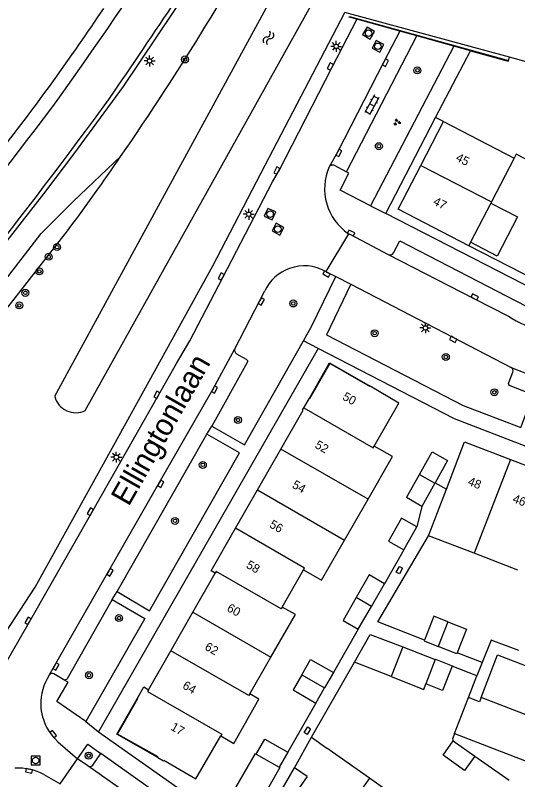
# Model space of a CAD drawing. Extents: x 132999 to 136000, y 398499 to 400501.
# Drawn here: x 134637.1 to 134694.9, y 398961.6 to 399049.4 of the extents above; entities that cross this region are included whole.
import ezdxf

# ---------------------------------------------------------------- set-up
doc = ezdxf.new("R2010")
doc.units = 0
for name, color, linetype in [('gg-afsc-erfafscheiding', 7, 'Continuous'), ('gg-afsc-hekwerk', 7, 'Continuous'), ('gg-anno-huisnummerreeks BGT', 7, 'Continuous'), ('gg-anno-openbare ruimte label', 7, 'Continuous'), ('gg-bbg-bijgebouw', 7, 'Continuous'), ('gg-bbg-hoofdgebouw', 7, 'Continuous'), ('gg-bbg-luifel en loopbrug', 7, 'Continuous'), ('gg-bbg-onder overbouw', 7, 'Continuous'), ('gg-bbg-pand overbouw', 7, 'Continuous'), ('gg-bbg-tussenscheiding', 7, 'Continuous'), ('gg-knt-BGT kruinlijn', 7, 'Continuous'), ('gg-knt-bovenkant onderkant talud', 7, 'Continuous'), ('gg-knt-verharding', 7, 'Continuous'), ('gg-knt-verharding nz', 7, 'Continuous'), ('gg-kntw-bovenkant insteek waterloop', 7, 'Continuous'), ('gg-kwrk-keermuur', 7, 'Continuous'), ('gt-grn-groengrens', 7, 'Continuous'), ('gt-grn-vlakafsluiter', 7, 'Continuous'), ('gt-grn-weggrens', 7, 'Continuous'), ('gt-knt-geleideconstructie', 7, 'Continuous'), ('gt-symb-boom', 7, 'Continuous'), ('gt-symb-groenvak', 7, 'Continuous'), ('gt-symb-klinker verharding', 7, 'Continuous'), ('gt-symb-kolk', 7, 'Continuous'), ('gt-symb-kolk center center', 7, 'Continuous'), ('gt-symb-lichtmast', 7, 'Continuous'), ('gt-symb-rioolschacht', 7, 'Continuous'), ('gt-symb-watersymbool', 7, 'Continuous')]:
    doc.layers.add(name, color=color, linetype=linetype)

# ---------------------------------------------------------------- blocks, each defined once
blk = doc.blocks.new('gt0-BOOM')
at = {"layer": 'gt-symb-boom'}
for radius in [0.4, 0.2]:
    blk.add_circle((0, 0), radius, dxfattribs=at)
blk = doc.blocks.new('gt0-KOLKCC')
at = {"layer": 'gt-symb-kolk center center'}
blk.add_lwpolyline([(-0.375, 0.2), (0.375, 0.2), (0.375, -0.2), (-0.375, -0.2)], close=True, dxfattribs=at)
blk = doc.blocks.new('gt0-KOLK')
at = {"layer": 'gt-symb-kolk'}
blk.add_lwpolyline([(0, 0), (0.375, 0), (0.375, 0.4), (-0.375, 0.4), (-0.375, 0), (0, 0)], dxfattribs=at)
blk = doc.blocks.new('gt0-RS')
at = {"layer": 'gt-symb-rioolschacht'}
blk.add_lwpolyline([(-0.5, -0.5), (0.5, -0.5), (0.5, 0.5), (-0.5, 0.5)], close=True, dxfattribs=at)
blk.add_circle((0, 0), 0.375, dxfattribs=at)
blk = doc.blocks.new('gt0-LMAST')
at = {"layer": 'gt-symb-lichtmast'}
for p, q in [((-0.182, 0.173), (-0.447, 0.438)), ((-0.005, 0.246), (-0.005, 0.621)), ((0.172, 0.173), (0.437, 0.438)), ((-0.255, -0.004), (-0.63, -0.004)), ((-0.182, -0.181), (-0.447, -0.446)), ((-0.005, -0.254), (-0.005, -0.629)), ((0.437, -0.446), (0.172, -0.181)), ((0.245, -0.004), (0.62, -0.004))]:
    blk.add_line(p, q, dxfattribs=at)
blk.add_circle((-0.005, -0.004), 0.25, dxfattribs=at)
blk = doc.blocks.new('gt0-KL1')
at = {"layer": 'gt-symb-klinker verharding'}
for p, q in [((-1.15, 0.3), (1.15, 0.3)), ((-1, -0.3), (-1, 0.3)), ((-0.5, 0.3), (-0.5, 0.45)), ((0, -0.3), (0, 0.3)), ((0.5, 0.3), (0.5, 0.45)), ((1, -0.3), (1, 0.3)), ((-1.15, -0.3), (1.15, -0.3)), ((-0.5, -0.45), (-0.5, -0.3)), ((0.5, -0.45), (0.5, -0.3))]:
    blk.add_line(p, q, dxfattribs=at)
blk = doc.blocks.new('gt0-GRVAK')
at = {"layer": 'gt-symb-groenvak'}
for p, q in [((-0.11, 0.189), (-0.228, 0.24)), ((-0.182, 0.153), (0.088, 0.153)), ((-0.091, 0.211), (-0.156, 0.322)), ((-0.047, 0.214), (-0.047, 0.393)), ((-0.004, 0.211), (0.061, 0.322)), ((0.015, 0.189), (0.133, 0.24)), ((0.262, -0.052), (0.197, 0.059)), ((0.305, -0.049), (0.305, 0.13)), ((0.349, -0.052), (0.414, 0.059)), ((-0.245, -0.228), (-0.363, -0.177)), ((-0.318, -0.264), (-0.047, -0.264)), ((-0.226, -0.206), (-0.291, -0.095)), ((-0.183, -0.203), (-0.183, -0.024)), ((-0.139, -0.206), (-0.074, -0.095)), ((-0.12, -0.228), (-0.002, -0.177)), ((0.243, -0.074), (0.125, -0.023)), ((0.17, -0.11), (0.441, -0.11)), ((0.368, -0.074), (0.486, -0.023))]:
    blk.add_line(p, q, dxfattribs=at)
blk = doc.blocks.new('gt0-WA')
at = {"layer": 'gt-symb-watersymbool'}
for centre, start, end in [((-0.323, 0.022), 28.07249, 151.92751), ((0.427, 0.422), 208.07248, 331.92751), ((-0.323, -0.428), 28.07249, 151.92751), ((0.427, -0.028), 208.07248, 331.92751)]:
    blk.add_arc(centre, 0.425, start, end, dxfattribs=at)

msp = doc.modelspace()

# ---------------------------------------------------------------- linework, layer by layer
at = {"layer": 'gg-afsc-erfafscheiding'}
for p, q in [((134685.388, 398995.661), (134686.691, 398994.922)), ((134683.859, 398992.964), (134683.297, 398990.601)), ((134681.786, 398987.963), (134679.559, 398984.076)), ((134676.561, 398978.838), (134673.707, 398973.874)), ((134690.801, 398975.034), (134687.935, 398976.153)), ((134671.162, 398966.462), (134676.114, 398975.061)), ((134690.2, 398973.479), (134687.343, 398974.601)), ((134689.241, 398971.01), (134690.2, 398973.479)), ((134687.633, 398966.87), (134689.241, 398971.01)), ((134671.694, 398970.368), (134668.447, 398964.715)), ((134689.964, 398964.284), (134693.907, 398961.516))]:
    msp.add_line(p, q, dxfattribs=at)
for points in [[(134684.165, 398977.598), (134678.816, 398979.707), (134684.645, 398989.593)], [(134695.006, 398976.415), (134691.854, 398977.574), (134690.801, 398975.034)], [(134687.633, 398966.87), (134687.382, 398966.223), (134687.482, 398966.031)]]:
    msp.add_lwpolyline(points, dxfattribs=at)
at = {"layer": 'gg-afsc-hekwerk'}
for p, q in [((134665.856, 399032.163), (134675, 399049.722)), ((134693.948, 399044.56), (134675, 399049.722)), ((134698.568, 399018.121), (134689.254, 399022.899))]:
    msp.add_line(p, q, dxfattribs=at)
for points in [[(134785.713, 399019.434), (134756.352, 399027.505), (134727.343, 399035.341), (134698.633, 399043.284), (134693.948, 399044.56)], [(134702.793, 399029.2), (134694.725, 399033.433), (134694.481, 399032.973)], [(134648.441, 399000), (134659.831, 399020.593), (134665.856, 399032.163)], [(134626.376, 398963.758), (134639.423, 398983.697), (134648.441, 399000)]]:
    msp.add_lwpolyline(points, dxfattribs=at)
at = {"layer": 'gg-bbg-bijgebouw'}
for p, q in [((134685.36, 398995.612), (134683.859, 398992.964)), ((134685.388, 398995.661), (134685.36, 398995.612)), ((134681.786, 398987.963), (134683.297, 398990.601)), ((134680.015, 398988.982), (134681.786, 398987.963)), ((134678.066, 398981.468), (134679.559, 398984.076)), ((134676.561, 398978.838), (134678.066, 398981.468)), ((134681.672, 398976.809), (134680.335, 398973.404)), ((134680.335, 398973.404), (134676.114, 398975.061)), ((134685.404, 398975.359), (134684.334, 398972.583)), ((134685.424, 398975.41), (134685.404, 398975.359)), ((134673.707, 398973.874), (134672.689, 398972.102)), ((134671.694, 398970.368), (134672.689, 398972.102)), ((134669.221, 398962.943), (134671.162, 398966.462)), ((134671.162, 398966.462), (134672.955, 398965.17)), ((134686.309, 398964.369), (134687.482, 398966.031)), ((134687.482, 398966.031), (134689.964, 398964.284)), ((134668.447, 398964.715), (134667.461, 398962.997)), ((134670.667, 398961.924), (134669.221, 398962.943))]:
    msp.add_line(p, q, dxfattribs=at)
for points in [[(134683.594, 398996.627), (134685.069, 398999.224), (134686.836, 398998.215), (134685.388, 398995.661)], [(134683.859, 398992.964), (134682.086, 398993.971), (134683.594, 398996.627)], [(134683.297, 398990.601), (134681.527, 398991.62), (134680.015, 398988.982)], [(134679.559, 398984.076), (134677.803, 398985.092), (134676.307, 398982.478)], [(134676.307, 398982.478), (134674.805, 398979.855), (134676.561, 398978.838)], [(134686.854, 398979.708), (134685.236, 398980.339), (134684.165, 398977.598)], [(134686.854, 398979.708), (134688.996, 398978.872), (134687.935, 398976.153)], [(134676.114, 398975.061), (134677.943, 398978.258), (134681.672, 398976.809)], [(134684.165, 398977.598), (134684.13, 398977.508), (134685.761, 398976.872)], [(134687.935, 398976.153), (134687.891, 398976.041), (134685.761, 398976.872)], [(134670.053, 398973.616), (134671.071, 398975.388), (134673.707, 398973.874)], [(134685.424, 398975.41), (134687.36, 398974.644), (134687.343, 398974.601)], [(134687.343, 398974.601), (134686.252, 398971.823), (134684.334, 398972.583)], [(134670.053, 398973.616), (134669.058, 398971.882), (134671.694, 398970.368)], [(134664.824, 398964.511), (134665.81, 398966.228), (134668.447, 398964.715)], [(134665.308, 398959.045), (134662.497, 398960.659), (134664.737, 398964.561), (134664.824, 398964.511)], [(134689.964, 398964.284), (134688.791, 398962.622), (134686.309, 398964.369)], [(134667.461, 398962.997), (134667.548, 398962.947), (134665.308, 398959.045)]]:
    msp.add_lwpolyline(points, dxfattribs=at)
at = {"layer": 'gg-bbg-hoofdgebouw'}
for p, q in [((134683.746, 399032.138), (134686.355, 399037.174)), ((134686.355, 399037.174), (134694.481, 399032.973)), ((134694.481, 399032.973), (134691.868, 399027.936)), ((134691.803, 399027.811), (134689.462, 399023.299)), ((134691.868, 399027.936), (134691.803, 399027.811)), ((134689.462, 399023.299), (134689.254, 399022.899)), ((134670.284, 399004.27), (134670.893, 399005.336)), ((134664.969, 398994.861), (134667.658, 398999.552)), ((134694.044, 398998.361), (134699.082, 398996.422)), ((134662.437, 398990.442), (134664.969, 398994.861)), ((134684.645, 398989.593), (134686.691, 398994.922)), ((134674.974, 398989.074), (134677.679, 398993.797)), ((134689.886, 398987.575), (134684.645, 398989.593)), ((134694.922, 398985.636), (134689.886, 398987.575)), ((134667.813, 398981.393), (134670.263, 398985.67)), ((134657.535, 398980.804), (134660.098, 398985.276)), ((134654.999, 398976.379), (134657.535, 398980.804)), ((134652.435, 398971.905), (134654.999, 398976.379)), ((134664.084, 398971.42), (134666.515, 398975.647)), ((134677.832, 398961.722), (134672.955, 398965.17)), ((134670.667, 398961.924), (134667.652, 398957.645))]:
    msp.add_line(p, q, dxfattribs=at)
for points in [[(134689.254, 399022.899), (134681.137, 399027.101), (134683.746, 399032.138)], [(134678.399, 398999.886), (134681.214, 399004.823), (134677.937, 399006.777)], [(134667.658, 398999.552), (134670.218, 399004.019), (134670.16, 399004.053), (134670.284, 399004.27)], [(134677.679, 398993.797), (134680.477, 398998.684), (134678.399, 398999.886)], [(134686.691, 398994.922), (134688.788, 399000.384), (134694.044, 398998.361)], [(134660.098, 398985.276), (134659.637, 398985.557), (134662.437, 398990.442)], [(134670.263, 398985.67), (134672.343, 398984.479), (134674.974, 398989.074)], [(134666.515, 398975.647), (134669.325, 398980.531), (134667.813, 398981.393)], [(134651.167, 398970.929), (134651.897, 398972.212), (134652.435, 398971.905)], [(134660.76, 398966.616), (134662.253, 398965.729), (134665.142, 398970.824), (134664.084, 398971.42)], [(134653.514, 398964.113), (134654.165, 398963.74), (134654.2, 398963.803), (134657.9, 398961.656), (134660.76, 398966.616)], [(134681.072, 398956.498), (134682.455, 398958.453), (134677.832, 398961.722)]]:
    msp.add_lwpolyline(points, dxfattribs=at)
at = {"layer": 'gg-bbg-luifel en loopbrug'}
msp.add_line((134681.672, 398976.809), (134685.404, 398975.359), dxfattribs=at)
for points in [[(134691.803, 399027.811), (134694.861, 399026.224), (134692.519, 399021.712), (134689.462, 399023.299)], [(134680.335, 398973.404), (134684.079, 398971.934), (134684.334, 398972.583)]]:
    msp.add_lwpolyline(points, dxfattribs=at)
at = {"layer": 'gg-bbg-onder overbouw'}
for points in [[(134677.937, 399006.777), (134677.901, 399006.718), (134673.291, 399009.371), (134670.944, 399005.305), (134670.893, 399005.336)], [(134653.514, 398964.113), (134653.549, 398964.174), (134648.891, 398966.812), (134651.223, 398970.895), (134651.167, 398970.929)]]:
    msp.add_lwpolyline(points, dxfattribs=at)
at = {"layer": 'gg-bbg-pand overbouw'}
for points in [[(134670.893, 399005.336), (134673.267, 399009.46), (134677.937, 399006.777)], [(134653.514, 398964.113), (134648.802, 398966.788), (134651.167, 398970.929)]]:
    msp.add_lwpolyline(points, dxfattribs=at)
at = {"layer": 'gg-bbg-tussenscheiding'}
for p, q in [((134683.746, 399032.138), (134691.868, 399027.936)), ((134677.679, 398993.797), (134667.658, 398999.552)), ((134694.044, 398998.361), (134689.886, 398987.575)), ((134683.594, 398996.627), (134685.36, 398995.612)), ((134664.969, 398994.861), (134674.974, 398989.074)), ((134678.066, 398981.468), (134676.307, 398982.478)), ((134657.535, 398980.804), (134666.515, 398975.647)), ((134686.854, 398979.708), (134685.761, 398976.872)), ((134670.053, 398973.616), (134672.689, 398972.102)), ((134664.824, 398964.511), (134667.461, 398962.997))]:
    msp.add_line(p, q, dxfattribs=at)
for points in [[(134670.284, 399004.27), (134678.28, 398999.678), (134678.399, 398999.886)], [(134670.263, 398985.67), (134670.383, 398985.879), (134662.437, 398990.442)], [(134667.813, 398981.393), (134667.699, 398981.194), (134660.22, 398985.489), (134660.098, 398985.276)], [(134664.084, 398971.42), (134663.973, 398971.226), (134654.999, 398976.379)], [(134652.435, 398971.905), (134652.314, 398971.694), (134660.859, 398966.788), (134660.76, 398966.616)], [(134677.832, 398961.722), (134671.173, 398952.3), (134671.212, 398952.272)]]:
    msp.add_lwpolyline(points, dxfattribs=at)
at = {"layer": 'gg-knt-BGT kruinlijn'}
msp.add_arc((134381.489, 399218.249), 325.501, 325.34277, 331.67019, dxfattribs=at)
at = {"layer": 'gg-knt-bovenkant onderkant talud'}
msp.add_line((134623.849, 399000), (134643.13, 399024.61), dxfattribs=at)
msp.add_arc((134382.594, 399217.408), 324.115, 323.4984, 325.3539, dxfattribs=at)
at = {"layer": 'gg-knt-verharding'}
for p, q in [((134675.195, 399031.395), (134683.305, 399047.02)), ((134687.53, 399045.849), (134677.972, 399027.489)), ((134685.456, 399037.64), (134689.452, 399045.317)), ((134679.713, 399026.605), (134685.456, 399037.64)), ((134673.774, 399032.148), (134675.195, 399031.395)), ((134698.194, 399017.121), (134679.713, 399026.605)), ((134673.985, 399019.382), (134675.69, 399018.477)), ((134675.69, 399018.477), (134694.121, 399008.926)), ((134662.354, 399011.054), (134665.816, 399017.713)), ((134671.939, 399011.109), (134646.709, 398967.075)), ((134659.156, 399001.275), (134659.711, 399002.167)), ((134648.842, 398983.166), (134659.156, 399001.275)), ((134648.275, 398982.263), (134648.842, 398983.166)), ((134690.801, 398975.034), (134690.2, 398973.479)), ((134642.706, 398973.046), (134641.571, 398973.71)), ((134646.709, 398967.075), (134663.119, 398955.502)), ((134646.021, 398963.242), (134646.967, 398964.571)), ((134666.339, 398950.86), (134646.967, 398964.571)), ((134645.458, 398963.142), (134644.285, 398963.959)), ((134664.374, 398954.617), (134669.221, 398962.943)), ((134640.42, 398962.141), (134642.285, 398961.078))]:
    msp.add_line(p, q, dxfattribs=at)
for points in [[(134676.397, 399048.933), (134673.523, 399043.403), (134667.372, 399031.449)], [(134635.658, 398974.312), (134638.766, 398979.717), (134645.931, 398992.258), (134655.675, 399009.372), (134657.194, 399011.968), (134660.982, 399019.274), (134666.71, 399030.24), (134667.372, 399031.449)], [(134677.972, 399027.489), (134674.459, 399029.274), (134675.468, 399031.262), (134675.195, 399031.395)], [(134675.439, 399024.285), (134675.649, 399024.191), (134680.009, 399021.895)], [(134680.611, 399022.074), (134681.342, 399023.472), (134695.875, 399015.948)], [(134672.827, 399019.953), (134673.012, 399019.846), (134673.985, 399019.382)], [(134670.264, 399011.973), (134671.196, 399013.61), (134673.985, 399019.382)], [(134675.69, 399018.477), (134672.907, 399012.673), (134688.606, 399004.563), (134695.231, 399002.023), (134696.68, 399005.778)], [(134659.711, 399002.167), (134663.459, 399000.023), (134670.264, 399011.973)], [(134719.898, 398990.572), (134687.614, 399003.027), (134671.939, 399011.109)], [(134662.557, 399010.504), (134663.67, 399009.878), (134663.753, 399009.803), (134663.803, 399009.707), (134663.816, 399009.592), (134663.784, 399009.478), (134659.711, 399002.167)], [(134696.68, 399005.778), (134694.034, 399006.813), (134693.94, 399006.869), (134693.874, 399006.956), (134693.846, 399007.079), (134693.875, 399007.202), (134694.344, 399008.373)], [(134648.842, 398983.166), (134652.57, 398980.979), (134662.915, 398999.122), (134659.156, 399001.275)], [(134648.275, 398982.263), (134643.086, 398973.161), (134643.013, 398973.07), (134642.912, 398973.019), (134642.806, 398973.012), (134642.706, 398973.046)], [(134648.275, 398982.263), (134652.024, 398980.082), (134645.218, 398968.241)], [(134645.218, 398968.241), (134641.902, 398970.557), (134643.19, 398972.762), (134642.706, 398973.046)], [(134640.758, 398967.524), (134641.03, 398967.094), (134641.329, 398966.682), (134641.655, 398966.287), (134642.002, 398965.916), (134644.285, 398963.959)], [(134644.285, 398963.959), (134645.461, 398965.647), (134646.967, 398964.571)]]:
    msp.add_lwpolyline(points, dxfattribs=at)
for centre, radius, start, end in [((134277.503, 399301.748), 448.927, 324.33956, 330.85989), ((134080.074, 399432.498), 690.414, 325.33766, 327.613655), ((134154.914, 399401.773), 606.921, 318.648523, 323.414115), ((134188.127, 399374.24), 568.565, 318.93905, 323.97354), ((134673.604, 399031.731), 0.45, 67.85338, 146.27806), ((134678.919, 399029.449), 6.227, 156.00964, 236.02073), ((134680.215, 399022.305), 0.459, 243.38929, 329.72958), ((134670.362, 399015.578), 5.022, 109.74847, 154.84293), ((134670.361, 399015.577), 5.023, 60.59671, 109.73475), ((134662.777, 399010.898), 0.451, 159.67727, 240.84002), ((134693.924, 399008.525), 0.447, 340.0725, 63.85151), ((134645.943, 398970.318), 5.892, 146.68458, 181.58499), ((134641.374, 398973.352), 0.408, 61.15084, 150.41066), ((134645.937, 398970.322), 5.886, 181.62291, 208.37813), ((134637.52, 398956.897), 5.992, 61.05731, 94.36637), ((134645.686, 398963.496), 0.421, 237.26353, 322.88013)]:
    msp.add_arc(centre, radius, start, end, dxfattribs=at)
at = {"layer": 'gg-knt-verharding nz'}
for points in [[(134681.351, 399047.561), (134679.513, 399044.036), (134674.152, 399033.664), (134673.23, 399031.981)], [(134680.009, 399021.895), (134689.858, 399016.859), (134693.812, 399014.8)], [(134641.019, 398973.554), (134641.633, 398974.651), (134653.68, 398995.653), (134659.857, 399006.481), (134662.354, 399011.054)], [(134694.121, 399008.926), (134698.365, 399007.276), (134710.102, 399002.768), (134712.21, 399001.917)], [(134690.686, 398971.005), (134692.585, 398975.91), (134718.616, 398965.868), (134716.766, 398961.028)], [(134690.686, 398971.005), (134690.506, 398970.518), (134689.241, 398971.01)], [(134716.766, 398961.028), (134716.393, 398961.09), (134690.686, 398971.005)], [(134687.633, 398966.87), (134701.035, 398961.718), (134700.847, 398961.232)], [(134665.468, 398948.976), (134652.506, 398958.171), (134645.458, 398963.142)]]:
    msp.add_lwpolyline(points, dxfattribs=at)
msp.add_arc((134705.851, 399034.958), 23.479, 239.15299, 249.39243, dxfattribs=at)
at = {"layer": 'gg-kntw-bovenkant insteek waterloop'}
for p, q in [((134690.12, 399094.561), (134641.65, 399005.57)), ((134645.169, 399003.97), (134694.78, 399092.931))]:
    msp.add_line(p, q, dxfattribs=at)
msp.add_arc((134644.079, 399006.242), 2.52, 195.47289, 295.62694, dxfattribs=at)
at = {"layer": 'gg-kwrk-keermuur'}
for p, q in [((134681.351, 399047.561), (134676.397, 399048.933)), ((134683.305, 399047.02), (134681.351, 399047.561)), ((134687.53, 399045.849), (134683.305, 399047.02)), ((134689.452, 399045.317), (134687.53, 399045.849))]:
    msp.add_line(p, q, dxfattribs=at)
for points in [[(134676.397, 399048.933), (134675.525, 399049.175), (134675.553, 399049.239), (134693.823, 399044.185)], [(134689.452, 399045.317), (134693.801, 399044.112), (134693.823, 399044.185)]]:
    msp.add_lwpolyline(points, dxfattribs=at)
at = {"layer": 'gt-grn-groengrens'}
msp.add_lwpolyline([(134572.505, 398955.963), (134588.681, 398970.26), (134599.283, 398977.681), (134610.415, 398988.284), (134621.547, 399001.536), (134631.09, 399012.669), (134640.102, 399024.331), (134643.812, 399028.042), (134649.236, 399033.147)], dxfattribs=at)
at = {"layer": 'gt-grn-vlakafsluiter'}
for p, q in [((134693.823, 399044.185), (134693.948, 399044.56)), ((134686.355, 399037.174), (134685.456, 399037.64))]:
    msp.add_line(p, q, dxfattribs=at)
at = {"layer": 'gt-grn-weggrens'}
for p, q in [((134677.972, 399027.489), (134679.713, 399026.605)), ((134675.439, 399024.285), (134672.827, 399019.953)), ((134671.939, 399011.109), (134670.264, 399011.973)), ((134645.218, 398968.241), (134646.709, 398967.075)), ((134642.285, 398961.078), (134644.285, 398963.959))]:
    msp.add_line(p, q, dxfattribs=at)
at = {"layer": 'gt-knt-geleideconstructie'}
msp.add_lwpolyline([(134670.073, 399072.654), (134663.83, 399062.825), (134657.286, 399052.776), (134649.514, 399041.207), (134643.828, 399033.414), (134640.372, 399028.885), (134633.113, 399019.625), (134625.344, 399010.036), (134620.044, 399003.731), (134614.896, 398997.917), (134611.689, 398994.448), (134608.684, 398991.449), (134603.92, 398987.023), (134599.649, 398983.26), (134596.075, 398980.304), (134591.789, 398976.868)], dxfattribs=at)
msp.add_arc((134418.598, 399203.001), 275.06, 322.03773, 326.2435, dxfattribs=at)

# ---------------------------------------------------------------- block references
at = {"layer": 'gt-symb-boom'}
for p in [(134656.636, 399044.307), (134641.931, 399022.75), (134640.97, 399021.639), (134639.881, 399019.958), (134638.279, 399017.492), (134637.578, 399016.052)]:
    msp.add_blockref('gt0-BOOM', p, dxfattribs=at)
for p, rotation in [((134683.363, 399043.053), -114.47133802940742), ((134678.926, 399034.348), -114.4713380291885), ((134669.083, 399016.274), -114.47133802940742), ((134678.441, 399012.857), -114.47133802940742), ((134686.623, 399010.13), -114.47133802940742), ((134692.211, 399006.068), -114.47133802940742), ((134662.719, 399002.888), -114.47133802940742), ((134658.683, 398997.729), -114.47133802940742), ((134655.493, 398991.296), -114.4713380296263), ((134649.044, 398980.134), -114.47133802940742), ((134645.596, 398973.572), -114.47133802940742), ((134645.559, 398964.325), -114.4713380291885)]:
    msp.add_blockref('gt0-BOOM', p, dxfattribs=dict(at, rotation=rotation))
at = {"layer": 'gt-symb-groenvak'}
msp.add_blockref('gt0-GRVAK', (134681.012, 399037.093), dxfattribs=at)
at = {"layer": 'gt-symb-klinker verharding', "rotation": -118.74303563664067}
msp.add_blockref('gt0-KL1', (134678.124, 399039.087), dxfattribs=at)
at = {"layer": 'gt-symb-kolk'}
for p, rotation in [((134679.513, 399044.036), -117.53228125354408), ((134673.523, 399043.403), 62.5398878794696), ((134674.152, 399033.664), -117.33380944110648), ((134667.372, 399031.449), 62.774455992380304), ((134675.649, 399024.191), -24.178806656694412), ((134660.982, 399019.274), 62.420746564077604), ((134673.012, 399019.846), 150.53938319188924), ((134689.858, 399016.859), -27.081182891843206), ((134665.239, 399016.6), -119.7098502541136), ((134687.556, 399012.328), 152.60489481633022), ((134659.857, 399006.481), -119.70985025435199), ((134653.574, 399005.69), 60.28614999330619), ((134653.68, 398995.653), -119.83296544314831), ((134645.931, 398992.258), 60.35520730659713), ((134647.847, 398985.483), -119.84398113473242), ((134638.766, 398979.717), 60.26112423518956), ((134641.633, 398974.651), -119.21136799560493), ((134641.329, 398966.682), -51.186428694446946), ((134638.735, 398962.765), 168.30708851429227)]:
    msp.add_blockref('gt0-KOLK', p, dxfattribs=dict(at, rotation=rotation))
at = {"layer": 'gt-symb-kolk center center'}
for p, rotation in [((134681.285, 398985.649), 61.276182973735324), ((134670.716, 398967.196), 58.75252794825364)]:
    msp.add_blockref('gt0-KOLKCC', p, dxfattribs=dict(at, rotation=rotation))
at = {"layer": 'gt-symb-lichtmast'}
for p in [(134674.023, 399045.819), (134652.569, 399044.143), (134663.963, 399026.527), (134684.284, 399013.474), (134648.745, 398998.617)]:
    msp.add_blockref('gt0-LMAST', p, dxfattribs=at)
at = {"layer": 'gt-symb-rioolschacht'}
for p, rotation in [((134677.745, 399047.34), -31.388633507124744), ((134678.818, 399045.818), -27.00533509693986), ((134666.414, 399026.54), -24.106692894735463), ((134667.32, 399024.807), 151.9009294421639)]:
    msp.add_blockref('gt0-RS', p, dxfattribs=dict(at, rotation=rotation))
msp.add_blockref('gt0-RS', (134639.465, 398963.769), dxfattribs=at)
at = {"layer": 'gt-symb-watersymbool', "rotation": 62.615029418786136}
msp.add_blockref('gt0-WA', (134666.204, 399046.746), dxfattribs=at)

# ---------------------------------------------------------------- texts
at = {"layer": 'gg-anno-huisnummerreeks BGT'}
for s, rotation, p in [('45', 332.6, (134687.682, 399032.73)), ('47', 332.6, (134685.073, 399027.693)), ('50', 330, (134674.659, 399005.293)), ('52', 330.2, (134671.485, 398999.749)), ('48', 338.9, (134689.074, 398995.452)), ('54', 330.2, (134668.861, 398995.169)), ('46', 338.9, (134694.221, 398993.471)), ('56', 330.2, (134666.251, 398990.615)), ('58', 330.2, (134663.584, 398985.962)), ('60', 330.2, (134661.364, 398981.003)), ('62', 330.2, (134658.814, 398976.555)), ('64', 330.2, (134656.264, 398972.105)), ('17', 330.2, (134654.905, 398967.349))]:
    msp.add_text(s, height=1, rotation=rotation, dxfattribs=at).set_placement(p)
at = {"layer": 'gg-anno-openbare ruimte label'}
msp.add_text('Ellingtonlaan', height=2.5, rotation=60.3, dxfattribs=at).set_placement((134650.16, 398992.871))

doc.saveas('drawing.dxf')
